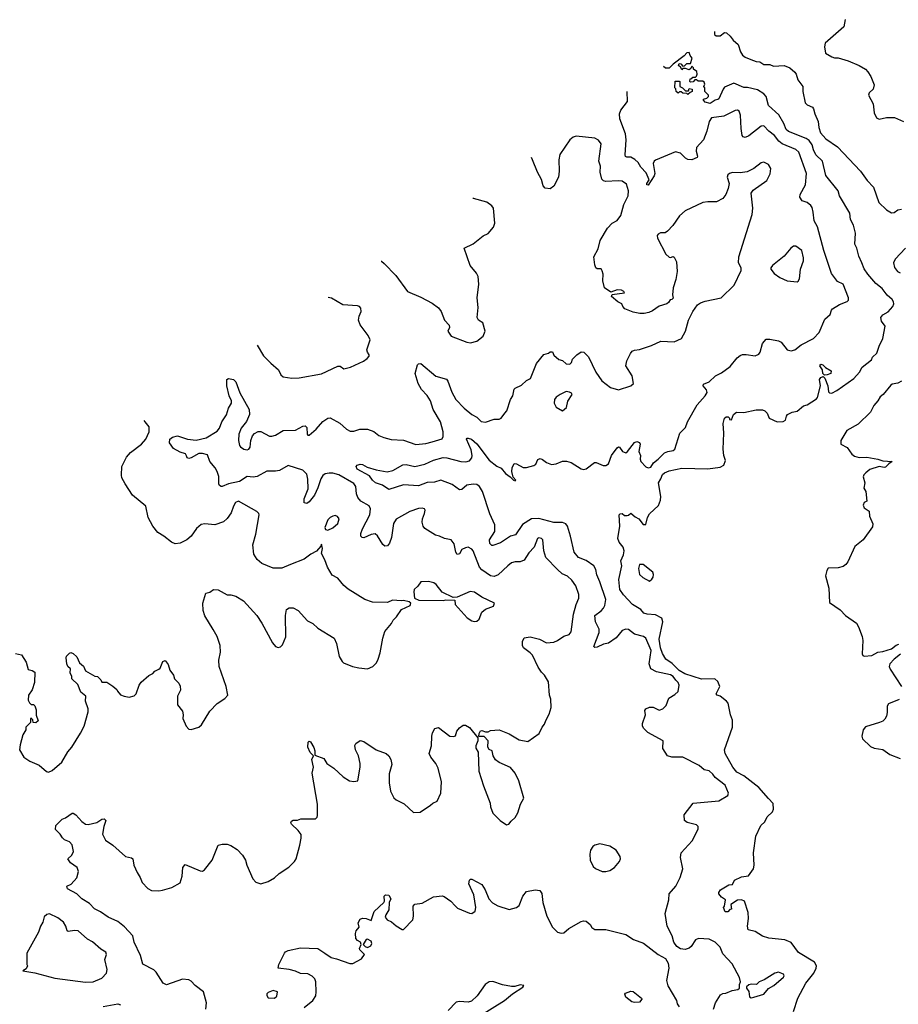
# Model space of a CAD drawing. Extents: x 2087054 to 2277909, y 548907 to 753496.
# Tile 348 of 444: x 2182814 to 2189889, y 723044 to 730974. Entities that reach past the tile are written whole.
import ezdxf

# ---------------------------------------------------------------- set-up
doc = ezdxf.new("R2010")
doc.units = 0

msp = doc.modelspace()

# ---------------------------------------------------------------- linework, layer by layer
at = {"layer": '0CON20XD'}
for points in [[(2189460, 730975), (2189451.2, 730915), (2189300, 730785), (2189293.8, 730755), (2189302.5, 730705), (2189352.5, 730675), (2189375, 730666), (2189405, 730666), (2189485, 730641.4), (2189573.9, 730603.9), (2189625, 730574.3), (2189644.3, 730555), (2189668.1, 730515), (2189695, 730450), (2189686.4, 730413.6), (2189653.3, 730385), (2189648.8, 730365), (2189686, 730295), (2189693.3, 730225), (2189714.1, 730184.1), (2189735, 730173.3), (2189792.7, 730187.3), (2189857.5, 730185), (2189930, 730155)], [(2188410, 730879.2), (2188410, 730855), (2188423, 730843), (2188455, 730842.5), (2188488.3, 730871.7), (2188505, 730867.5), (2188535, 730841.2), (2188558.6, 730808.6), (2188600, 730775), (2188618.9, 730715), (2188635, 730688.6), (2188655, 730672.9), (2188702.7, 730652.7), (2188745, 730636.9), (2188775, 730633.3), (2188805, 730612.5), (2188855, 730613.3), (2188885, 730600), (2188970, 730605), (2189016.2, 730585), (2189055, 730550.8), (2189066.7, 730535), (2189079.4, 730489.4), (2189118.9, 730435), (2189118.9, 730395), (2189139.5, 730305), (2189155, 730287.8), (2189198.2, 730268.2), (2189206.5, 730256.5), (2189216.3, 730216.3), (2189243.5, 730155), (2189248.2, 730105), (2189262.4, 730062.4), (2189305.8, 730015), (2189399.1, 729949.1), (2189584.4, 729755), (2189638.8, 729678.8), (2189690, 729625), (2189732.1, 729502.1), (2189793.6, 729443.6), (2189835, 729418.5), (2189855, 729420), (2189885, 729443.6), (2189913.4, 729446.6)], [(2188825, 730355.8), (2188807.3, 730377.3), (2188755, 730409.5), (2188675, 730427.9), (2188645, 730427.1), (2188565, 730461.8), (2188490.2, 730429.8), (2188478.1, 730415), (2188445, 730337.5), (2188435, 730330), (2188413, 730327), (2188375, 730300), (2188335, 730310), (2188320, 730325), (2188320, 730335), (2188348.3, 730341.7), (2188360, 730355), (2188360, 730365), (2188330, 730395), (2188330, 730425), (2188322.5, 730435), (2188330, 730455), (2188325, 730470), (2188315, 730480), (2188278.3, 730478.3), (2188265, 730490), (2188251.7, 730488.3), (2188237, 730473), (2188215, 730470), (2188210, 730475), (2188211.7, 730498.3), (2188225, 730500), (2188235, 730510), (2188255, 730510), (2188265, 730520), (2188270, 730535), (2188266.1, 730556.1), (2188240, 730575), (2188240, 730585), (2188225, 730600), (2188218.3, 730581.7), (2188205, 730570), (2188175, 730580), (2188155, 730580), (2188145, 730570), (2188138.3, 730588.3), (2188120, 730605), (2188125, 730620), (2188138.3, 730618.3), (2188155, 730600), (2188168.3, 730601.7), (2188185, 730620), (2188215, 730620), (2188230, 730665), (2188212.5, 730685), (2188205, 730710), (2188185, 730707.5), (2188165, 730682.5), (2188075, 730616.7), (2188045, 730583.3), (2188013, 730583), (2187999.4, 730596.6)], [(2188195, 730372.5), (2188185, 730380), (2188155, 730382.5), (2188141.7, 730391.7), (2188128.3, 730391.7), (2188115, 730382.5), (2188100, 730395), (2188097, 730417), (2188090, 730425), (2188091.7, 730478.3), (2188125, 730480), (2188130, 730475), (2188130, 730435), (2188150, 730425), (2188175, 730400), (2188198.3, 730401.7), (2188205, 730420), (2188230, 730415), (2188230, 730395), (2188211.7, 730388.3), (2188195, 730372.5)], [(2188349.2, 727970.8), (2188344.1, 727994.1), (2188316.7, 728025), (2188320.5, 728039.5), (2188365, 728056.2), (2188417.5, 728105), (2188465, 728130), (2188535, 728180), (2188590.5, 728249.5), (2188615, 728270), (2188635, 728278), (2188665, 728278), (2188735, 728266.2), (2188765, 728280), (2188776.2, 728295), (2188796.2, 728365), (2188825, 728400), (2188855, 728401.2), (2188925, 728388), (2188945, 728376), (2188994.2, 728315), (2189025, 728306.9), (2189055, 728315.7), (2189105.4, 728354.6), (2189206, 728405), (2189251.9, 728455), (2189297.9, 728562.1), (2189340.5, 728599.5), (2189351.2, 728635), (2189360, 728645), (2189415, 728680), (2189476.8, 728703.2), (2189488.8, 728715), (2189487.5, 728735), (2189446, 728845), (2189398.8, 728865), (2189350.6, 728930.6), (2189290.5, 729115), (2189239.5, 729305), (2189210.5, 729355), (2189204.5, 729425), (2189195, 729461.2), (2189185, 729477.1), (2189155, 729500.8), (2189115, 729515.8), (2189095.8, 729545), (2189097.5, 729565), (2189142.5, 729645), (2189150.5, 729735), (2189087.3, 729907.3), (2189065, 729928.8), (2188953, 729973), (2188927.3, 729995), (2188891.7, 730041.7), (2188845.9, 730075.9), (2188805, 730119.2), (2188785, 730117.5), (2188685, 730039.2), (2188655, 730024.2), (2188639.4, 730029.4), (2188631.4, 730041.4), (2188622.8, 730097.2), (2188618.9, 730205), (2188607, 730237), (2188595, 730246.2), (2188575, 730242.9), (2188485, 730197.3), (2188385, 730182.7), (2188365.3, 730154.8), (2188346.4, 730075), (2188319.2, 730005), (2188262.9, 729945), (2188260.4, 729915), (2188272.9, 729875), (2188268, 729865), (2188225, 729845.5), (2188195, 729848.1), (2188175, 729857.5), (2188135, 729897.9), (2188095, 729909.3), (2187935, 729843.4), (2187922.9, 729835), (2187914.6, 729815), (2187927.2, 729735), (2187923.9, 729715), (2187875, 729640), (2187865, 729643.3), (2187864.4, 729655), (2187882.5, 729685), (2187859.8, 729739.8), (2187816.9, 729785), (2187793.3, 729823.3), (2187767.3, 729847.3), (2187735.7, 729865.7), (2187704.2, 729865.8), (2187692.2, 729872.2), (2187688.2, 729885), (2187696.5, 730005), (2187691, 730055), (2187646.2, 730175), (2187643.5, 730215), (2187655, 730246), (2187708, 730315), (2187706.7, 730395.1)], [(2189044.6, 722985.4), (2189080.5, 723095), (2189145, 723214.4), (2189210, 723295), (2189228.6, 723335), (2189231.4, 723355), (2189214.2, 723385), (2189085, 723460.5), (2189025, 723541.4), (2188975, 723564.6), (2188846.4, 723576.4), (2188794.4, 723594.4), (2188735, 723631.2), (2188680, 723645), (2188673.3, 723673.3), (2188682, 723735), (2188678.8, 723785), (2188650, 723875), (2188625, 723886.2), (2188595, 723882.5), (2188541.7, 723848.3), (2188545, 723810), (2188531.7, 723808.3), (2188515, 723790), (2188495, 723790), (2188480, 723825), (2188490, 723835), (2188497.5, 723885), (2188465, 723907.5), (2188443.8, 723935), (2188444.1, 723945.9), (2188457.5, 723965), (2188525, 724006.7), (2188555, 724010), (2188570, 724045), (2188625, 724070), (2188682.3, 724077.7), (2188722, 724135), (2188727.5, 724165), (2188722.9, 724265), (2188742.3, 724397.7), (2188783.1, 724485), (2188814, 724515), (2188832.5, 724555), (2188876.1, 724593.9), (2188883.5, 724615), (2188880.2, 724660.2), (2188843.1, 724703.1), (2188765, 724791.2), (2188645, 724883.3), (2188587.8, 724915), (2188555.5, 724955), (2188494.3, 725065), (2188490, 725095), (2188554, 725275), (2188553.8, 725333.8), (2188537.5, 725375), (2188518.3, 725468.3), (2188505.9, 725485.9), (2188455, 725526.7), (2188430, 725535), (2188423.6, 725543.6), (2188451.2, 725605), (2188435.8, 725645), (2188412.5, 725665), (2188305, 725663.6), (2188170.4, 725705), (2188125, 725733.9), (2188068.5, 725788.5), (2188016.5, 725825), (2187989.2, 725869.1), (2187972.9, 725915), (2187964.2, 725985), (2187992, 726125), (2187984.8, 726154.8), (2187935, 726180.6), (2187867.5, 726185), (2187840, 726195), (2187814.3, 726224.3), (2187748.8, 726265), (2187675, 726340.8), (2187645.7, 726385), (2187638.9, 726465), (2187661.4, 726575), (2187654.3, 726615.7), (2187675.6, 726665), (2187681.4, 726695), (2187672.5, 726725), (2187640.8, 726765), (2187630.8, 726795), (2187646.2, 726895), (2187640, 726985), (2187650, 726995), (2187665, 726997.5), (2187685, 726980), (2187705, 726980), (2187717, 726983), (2187735, 727000), (2187768.8, 726968.8), (2187800, 726955), (2187835, 726907.5), (2187855, 726907.5), (2187870, 726965), (2187886.4, 726993.6), (2187958.1, 727061.9), (2187974.8, 727105.2), (2187977.3, 727135), (2187958.7, 727245), (2187977.8, 727275), (2187990, 727310), (2188005, 727323.5), (2188045, 727340.9), (2188145, 727362.9), (2188355, 727358), (2188455, 727370.7), (2188483.5, 727386.5), (2188496.8, 727425), (2188484, 727465), (2188478, 727515), (2188484, 727645), (2188477.7, 727722.3), (2188490, 727765), (2188502.5, 727775), (2188520, 727775), (2188530, 727765), (2188530, 727755), (2188545, 727750), (2188562.5, 727795), (2188586.1, 727813.9), (2188645, 727810.8), (2188745, 727832), (2188795, 727831.2), (2188815, 727823.3), (2188832.5, 727805), (2188850, 727765), (2188913.9, 727733.9), (2188963, 727737), (2188980.7, 727749.3), (2188988.3, 727781.7), (2188997, 727793), (2189035, 727813.3), (2189075, 727821.2), (2189125, 727863.8), (2189155, 727872), (2189192.7, 727897.3), (2189230.5, 727919.5), (2189238.8, 727931.2), (2189261.2, 728025), (2189253.8, 728075), (2189265, 728092.5), (2189285, 728100), (2189297, 728087), (2189322.5, 728025), (2189326.7, 727976.7), (2189335, 727967.5), (2189355, 727966.2), (2189395, 727986.2), (2189530, 728085), (2189576.7, 728135), (2189597.5, 728175), (2189672.5, 728235), (2189682.5, 728255), (2189715, 728287.5), (2189734.2, 728345), (2189765.5, 728405), (2189782.9, 728505), (2189752.5, 728545), (2189747.1, 728575), (2189763.7, 728596.3), (2189808.2, 728621.8), (2189844.7, 728665), (2189853, 728685), (2189851.3, 728701.3), (2189839.9, 728719.9), (2189799.2, 728755), (2189759.6, 728809.6), (2189709.2, 728849.1), (2189643.6, 728925), (2189615, 728967.5), (2189595, 729016.7), (2189570.8, 729069.2), (2189555.6, 729135), (2189538.6, 729165), (2189545.4, 729255.4), (2189529.1, 729319.1), (2189504.5, 729365), (2189497.5, 729415), (2189415.5, 729555), (2189404.4, 729595), (2189305, 729720), (2189277.8, 729835), (2189224.7, 729885), (2189206.6, 729925), (2189196.5, 729966.5), (2189170.8, 730000.9), (2189146.8, 730016.8), (2189005, 730074), (2188985, 730090.5), (2188966.7, 730136.8), (2188926.8, 730206.8), (2188845, 730283.3), (2188825, 730355.8)], [(2186548.8, 724805), (2186601.2, 724665), (2186603.8, 724635), (2186623.3, 724585), (2186633.6, 724573.6), (2186682.5, 724525), (2186735, 724490), (2186752.5, 724495), (2186770.3, 724519.7), (2186805, 724548), (2186825, 724587.5), (2186845.8, 724655), (2186872.9, 724705), (2186833.8, 724845), (2186804, 724905), (2186765, 724951.2), (2186675, 724991.2), (2186644.2, 725014.2), (2186626.7, 725045), (2186617.5, 725085), (2186595, 725097.5), (2186582.5, 725115), (2186586.1, 725166.1), (2186555, 725200), (2186511.7, 725201.7), (2186512.5, 725225), (2186523.6, 725246.4), (2186535, 725250), (2186565, 725237.5), (2186585, 725237.5), (2186605, 725250), (2186675.9, 725255.9), (2186755, 725223.8), (2186835, 725173.8), (2186905, 725160), (2186997.5, 725225), (2187020, 725275), (2187040.7, 725299.3), (2187049.3, 725329.3), (2187077.7, 725382.3), (2187093.3, 725435), (2187090.7, 725500.7), (2187080.8, 725535), (2187072.3, 725642.3), (2187040, 725695), (2187015, 725718.8), (2186988.3, 725758.3), (2186943.6, 725855), (2186925, 725875.5), (2186870, 725915), (2186862.5, 725935), (2186862.5, 725965), (2186875, 725996.7), (2186925, 726004.2), (2186998.8, 725985), (2187055, 725954.5), (2187115, 725961.3), (2187145, 725973.1), (2187195, 726008.5), (2187237.3, 726022.7), (2187255, 726043.8), (2187272.9, 726185), (2187294.7, 726265.3), (2187315.5, 726315), (2187317.5, 726345), (2187291.5, 726415), (2187260.7, 726460.7), (2187225, 726492.5), (2187180.9, 726510.9), (2187144.5, 726545), (2187051.4, 726641.4), (2187034.4, 726695), (2187026.2, 726785), (2187015, 726796.7), (2186995, 726800), (2186984.1, 726795.9), (2186957.5, 726725), (2186915, 726681.4), (2186875, 726621.9), (2186845, 726607.8), (2186805, 726608.6), (2186775, 726598.9), (2186743.5, 726576.5), (2186667.8, 726502.2), (2186635, 726490.6), (2186605, 726495.8), (2186535, 726543.1), (2186516.5, 726565), (2186465.9, 726695.9), (2186455, 726710.8), (2186425, 726726.2), (2186405, 726720.8), (2186375, 726705.8), (2186355, 726671.4), (2186337.5, 726667.5), (2186325.7, 726685), (2186313.6, 726753.6), (2186288.8, 726785), (2186235, 726794.4), (2186195, 726814.3), (2186162.4, 726822.4), (2186077.3, 726877.3), (2186064, 726895), (2186055.9, 726925.9), (2186057.5, 726955), (2186072.9, 726997.1), (2186080, 727025), (2186073.9, 727033.9), (2186055, 727040), (2186025, 727037.1), (2185955, 727012.9), (2185845, 726952), (2185825, 726916.2), (2185806.5, 726805), (2185792.6, 726757.4), (2185775, 726737.5), (2185755, 726734.3), (2185737.2, 726747.2), (2185695, 726816.2), (2185675, 726834), (2185645, 726827.5), (2185585, 726801.1), (2185572.5, 726802.5), (2185560, 726815), (2185560.5, 726835), (2185575.3, 726874.7), (2185633.3, 726985), (2185639.4, 727035), (2185627.4, 727057.4), (2185561.9, 727095), (2185535.5, 727125), (2185525.3, 727155.3), (2185520.9, 727215), (2185505, 727239.5), (2185385, 727307.4), (2185335, 727321.6), (2185305, 727323), (2185274, 727316), (2185255, 727303.2), (2185238.6, 727275), (2185215.3, 727205), (2185187.3, 727145), (2185145, 727090.6), (2185125, 727078.1), (2185105, 727082.5), (2185103.2, 727115), (2185135.8, 727195), (2185133.5, 727273.5), (2185124.7, 727315), (2185095, 727346.7), (2184975, 727383.3), (2184905, 727343.5), (2184875, 727337.9), (2184805, 727338.8), (2184725, 727294.7), (2184695, 727290.3), (2184645, 727294.7), (2184585, 727253.8), (2184494.2, 727235.8), (2184445.5, 727214.5), (2184435, 727215.7), (2184423, 727223), (2184416.4, 727236.4), (2184416.8, 727295), (2184404.1, 727335), (2184387.2, 727365), (2184345.3, 727415), (2184325, 727469.2), (2184285, 727480), (2184255, 727480), (2184195, 727444.3), (2184175, 727440), (2184162.5, 727445), (2184158.3, 727461.7), (2184147.7, 727477.7), (2184105, 727492), (2184051.7, 727521.7), (2184021.4, 727565), (2184024, 727595), (2184045, 727610.8), (2184085, 727621.2), (2184165, 727594.4), (2184235, 727587.1), (2184315, 727606.4), (2184405, 727660), (2184423.3, 727685), (2184441.8, 727735), (2184479.3, 727790.7), (2184495.7, 727845), (2184518.5, 727885), (2184518.2, 727905), (2184501.3, 727945), (2184481.8, 728025), (2184481.4, 728075), (2184494.5, 728085.5), (2184535, 728076.9), (2184555, 728058), (2184587.8, 727967.8), (2184662.9, 727835), (2184665.6, 727795), (2184641.1, 727738.9), (2184596.9, 727685), (2184578.2, 727635), (2184575.6, 727585), (2184584.4, 727544.4), (2184593, 727533), (2184617.5, 727515), (2184645, 727510), (2184658.8, 727515), (2184669.7, 727530.3), (2184675.6, 727585), (2184688, 727622), (2184705, 727640.8), (2184735, 727658.6), (2184755, 727657.5), (2184825, 727619.4), (2184845, 727619.5), (2184875, 727629.1), (2184935, 727664.5), (2185035, 727669.4), (2185095, 727700.8), (2185113.6, 727703.6), (2185125, 727690), (2185129.2, 727635), (2185135, 727628), (2185145, 727628.6), (2185200, 727675), (2185255, 727738.8), (2185295.8, 727764.2), (2185315, 727768), (2185391.2, 727725), (2185446, 727675), (2185475, 727661.1), (2185505, 727660.6), (2185553.4, 727676.6), (2185615, 727675.6), (2185665, 727657.5), (2185705, 727625.6), (2185745, 727608.1), (2185805, 727593.1), (2185905, 727586.5), (2186005, 727553.1), (2186085, 727559.5), (2186135.4, 727574.6), (2186215, 727598.8), (2186224.2, 727615.8), (2186224.4, 727655), (2186203.5, 727735), (2186143.7, 727833.7), (2186121.8, 727905), (2186095, 727946.9), (2186050, 727995), (2186021.8, 728045), (2185998.5, 728125), (2186016.7, 728195), (2186025, 728203.3), (2186045, 728203.8), (2186165, 728103.1), (2186249.6, 728079.6), (2186262.6, 728062.6), (2186292.7, 727975), (2186326.9, 727915), (2186392.5, 727845), (2186455, 727794.3), (2186495, 727774), (2186528.8, 727738.8), (2186565, 727731.4), (2186635, 727755.6), (2186675, 727755.8), (2186691.2, 727765), (2186721.2, 727805), (2186736, 727825), (2186766, 727915), (2186786.2, 727945), (2186795, 727997.5), (2186802.5, 728007.5), (2186855, 728030), (2186895, 728067.5), (2186926.7, 728085), (2186976.2, 728205), (2187035, 728277.5), (2187071.7, 728288.3), (2187085, 728300), (2187105, 728300), (2187115, 728272.5), (2187155, 728237.5), (2187185, 728230), (2187215, 728202.5), (2187245, 728200), (2187256.7, 728213.3), (2187265, 728240), (2187300, 728275), (2187335, 728300), (2187357, 728297), (2187395, 728260), (2187453.3, 728135), (2187502.5, 728065), (2187571.7, 728011.7), (2187635, 727993.8), (2187735.9, 728024.1), (2187756.4, 728043.6), (2187746.2, 728105), (2187696, 728185), (2187702.7, 728227.3), (2187731.2, 728285), (2187745.8, 728304.2), (2187765, 728312), (2187805, 728317.1), (2187900.6, 728349.4), (2187975.7, 728384.3), (2188085, 728380.8), (2188142.5, 728405), (2188176.2, 728465), (2188198.8, 728555), (2188233.8, 728625), (2188272.3, 728677.7), (2188296.1, 728693.9), (2188334.2, 728705.8), (2188462.5, 728735), (2188566.2, 728835), (2188622.5, 728955), (2188622.5, 728975), (2188603.3, 729015), (2188603.8, 729065), (2188713.1, 729405), (2188716.5, 729455), (2188704.3, 729575.7), (2188719.7, 729600.3), (2188830.5, 729679.5), (2188858.3, 729731.7), (2188861.4, 729775), (2188845, 729808.8), (2188805, 729826), (2188785, 729822), (2188725.4, 729774.6), (2188672.1, 729747.9), (2188615, 729740), (2188555, 729743.8), (2188530, 729735), (2188517.5, 729725), (2188510, 729705), (2188525.9, 729655.9), (2188520, 729615), (2188501.2, 729565), (2188475, 729533.3), (2188425, 729506.2), (2188355, 729508), (2188315, 729501.2), (2188172.5, 729435), (2188126.2, 729395), (2188073.3, 729315), (2188029.5, 729270.5), (2188011.7, 729258.3), (2187973.9, 729256.1), (2187955, 729246.7), (2187948, 729235), (2187950, 729215), (2188016, 729086), (2188045, 729060), (2188055, 729057.5), (2188075, 729067.5), (2188085, 729062.5), (2188103.3, 729025), (2188108.8, 728945), (2188098.3, 728881.7), (2188077, 728813), (2188071.7, 728758.3), (2188075, 728730), (2188065, 728720), (2188051.7, 728718.3), (2188037.5, 728695), (2188025, 728686.2), (2187962.3, 728667.7), (2187910.7, 728629.3), (2187880, 728615), (2187843.6, 728606.4), (2187806.4, 728606.4), (2187755, 728618.8), (2187687.5, 728645), (2187670, 728665), (2187662.5, 728685), (2187631.2, 728701.2), (2187580, 728745), (2187585, 728760), (2187685, 728773.3), (2187680, 728785), (2187660, 728795), (2187625, 728798.8), (2187575, 728780), (2187523.3, 728815), (2187510.5, 728870.5), (2187512, 728925), (2187505, 728952.5), (2187495, 728966.7), (2187465, 728966.7), (2187454.3, 728974.3), (2187445, 729000), (2187436.7, 729065), (2187472.9, 729127.1), (2187488, 729195), (2187546.9, 729295), (2187585, 729334.3), (2187625, 729357.5), (2187655, 729397.5), (2187680, 729485), (2187713.5, 729555), (2187716.2, 729596.2), (2187699.7, 729649.7), (2187665, 729674), (2187634.3, 729675.7), (2187535, 729669.5), (2187515, 729675.6), (2187500.4, 729690.4), (2187487.8, 729745), (2187491.4, 729795), (2187478.6, 729835), (2187496.7, 729975), (2187475, 730002.5), (2187445, 730020), (2187295, 730036.7), (2187271.7, 730028.3), (2187243.3, 730005), (2187162.7, 729887.3), (2187154.2, 729845), (2187159.2, 729755), (2187153.8, 729705), (2187115, 729632.5), (2187085, 729612.5), (2187045, 729617.5), (2187030, 729635), (2187015.9, 729685.9), (2186984, 729745), (2186942.5, 729845), (2186936.3, 729864.9)], [(2185723.6, 729030.4), (2185728.3, 729028.3), (2185749.5, 729009.5), (2185842, 728915), (2185936.7, 728785), (2186045, 728740), (2186135, 728690), (2186185, 728653.3), (2186208.8, 728625), (2186234.2, 728555), (2186271.2, 728515), (2186274, 728495), (2186260.8, 728465), (2186288.8, 728425), (2186415, 728375.8), (2186445, 728372), (2186495.6, 728384.4), (2186545, 728423.8), (2186562.5, 728465), (2186542.1, 728532.1), (2186508.8, 728555), (2186498.8, 728575), (2186506.2, 728655), (2186498.8, 728735), (2186511.2, 728845), (2186506.7, 728905), (2186493.6, 728933.6), (2186440, 728995), (2186392.5, 729135), (2186465, 729167.5), (2186545, 729232.5), (2186585, 729252.5), (2186628.3, 729301.7), (2186638.8, 729335), (2186630, 729455), (2186615.9, 729475.9), (2186575, 729503.3), (2186467.5, 729535), (2186461.5, 729538.2)], [(2189075, 728862.5), (2189083, 728867), (2189092.3, 728887.7), (2189101.4, 728965), (2189125, 729032.5), (2189126.6, 729056.6), (2189111.2, 729115), (2189065, 729150), (2189045, 729150), (2189023.3, 729135), (2188969.7, 729070.3), (2188876.7, 728995), (2188862.5, 728975), (2188862.5, 728965), (2188890.5, 728930.5), (2188935, 728898), (2188995, 728872), (2189075, 728862.5)], [(2189946.5, 729135), (2189864.2, 729045.8), (2189850.4, 729015), (2189857.1, 728977.1), (2189883.3, 728945), (2189905, 728934.2)], [(2184727.2, 728352.8), (2184778, 728268), (2184835, 728208), (2184898.8, 728155), (2184916.2, 728115), (2184935, 728098), (2185005, 728086.9), (2185065, 728089.4), (2185245, 728122.9), (2185375, 728182.5), (2185395, 728183.8), (2185425, 728161.2), (2185477.5, 728175), (2185582.5, 728225), (2185612.5, 728245), (2185626.7, 728265), (2185627.5, 728275), (2185613.3, 728295), (2185608.8, 728315), (2185636.7, 728395), (2185620.7, 728430.7), (2185555, 728517.5), (2185543.3, 728555), (2185546.7, 728585), (2185562.5, 728625), (2185561.7, 728651.7), (2185550, 728665), (2185535, 728670), (2185415, 728677.5), (2185325, 728731.2), (2185297.6, 728737.2)], [(2189295, 728110), (2189280, 728125), (2189277.5, 728155), (2189256.7, 728185), (2189265, 728198.8), (2189282.5, 728195), (2189303.6, 728173.6), (2189347.5, 728145), (2189346.4, 728123.6), (2189315, 728112.5), (2189295, 728110)], [(2189915, 728063.3), (2189885, 728047.4), (2189840.6, 728039.4), (2189828.3, 728031.8), (2189767.5, 727955), (2189743, 727937), (2189725.2, 727905), (2189692.3, 727867.7), (2189665, 727813.1), (2189565, 727716.2), (2189475, 727666.7), (2189425.7, 727585), (2189425.8, 727555), (2189477.7, 727527.7), (2189515, 727474.4), (2189535, 727458.6), (2189575, 727448.9), (2189635, 727450.5), (2189725, 727433.8), (2189765, 727420), (2189840, 727415), (2189812, 727398), (2189785, 727370.6), (2189775, 727367.1), (2189735, 727376.7), (2189658.6, 727351.4), (2189626.2, 727323.8), (2189610.8, 727309.3), (2189606.6, 727293.4), (2189619, 727245), (2189612, 727202), (2189626.4, 727175), (2189634.4, 727095.6), (2189613.6, 727086.4), (2189606.2, 727065), (2189613.8, 727043.8), (2189655.3, 727015.3), (2189657.5, 726975), (2189682.9, 726915), (2189680.9, 726889.1), (2189605, 726784.4), (2189539.9, 726730.1), (2189483, 726607), (2189465.7, 726585), (2189445, 726571.4), (2189405, 726560.6), (2189325, 726555.7), (2189312.4, 726537.6), (2189303.6, 726495), (2189329.4, 726395), (2189335, 726280.8), (2189420.2, 726220.2), (2189465, 726175.6), (2189551.9, 726115), (2189569.1, 726085), (2189596.9, 726006.9), (2189602.9, 725975), (2189597.5, 725867.5), (2189603.1, 725853.1), (2189615, 725848), (2189675, 725854.4), (2189725, 725881.4), (2189765, 725886.7), (2189832.9, 725907.1), (2189872.4, 725937.6), (2189894.4, 725945.6)], [(2188400.8, 723005), (2188416.2, 723055), (2188458.3, 723121.7), (2188475, 723132.5), (2188500, 723135), (2188550, 723155), (2188597, 723163), (2188610, 723175), (2188610, 723205), (2188617.5, 723225), (2188610.5, 723260.5), (2188550.3, 723370.3), (2188475, 723450), (2188454.2, 723505), (2188414, 723545), (2188365, 723570), (2188280, 723575), (2188255, 723563.3), (2188220.5, 723509.5), (2188205, 723496.7), (2188173.6, 723486.4), (2188135, 723492), (2188105, 723511.2), (2188082, 723545), (2188069.2, 723595), (2188028.1, 723675), (2188010.6, 723775), (2188040.6, 723885), (2188043.1, 723935), (2188097.1, 723995), (2188132.9, 724065), (2188152.5, 724135), (2188135.9, 724225.9), (2188140, 724265), (2188228, 724362), (2188278.6, 724455), (2188277.1, 724475), (2188265, 724489.2), (2188188.3, 724508.3), (2188167.5, 724525), (2188165, 724570), (2188236.4, 724663.6), (2188445, 724684.2), (2188517.5, 724725), (2188522.5, 724745), (2188495, 724810), (2188415, 724870), (2188395, 724897.5), (2188365, 724923.3), (2188325, 724933.3), (2188285, 724968), (2188155, 725034), (2188065, 725036), (2188030, 725045), (2187992.5, 725105), (2187995, 725167.5), (2187872.1, 725232.1), (2187838.8, 725265), (2187828.8, 725285), (2187828, 725305), (2187852.5, 725375), (2187848.3, 725411.7), (2187857, 725423), (2187885, 725436.7), (2187915, 725436.2), (2187964.2, 725414.2), (2187993.3, 725425), (2188018.3, 725451.7), (2188040.5, 725509.5), (2188090.7, 725539.3), (2188115, 725563.3), (2188124, 725615), (2188117.1, 725635), (2188098.6, 725655), (2188075, 725683.1), (2188055, 725696.4), (2187941.2, 725721.2), (2187895.5, 725745), (2187882.2, 725785), (2187897.8, 725895), (2187855, 725992), (2187836.4, 726006.4), (2187765, 726025.7), (2187715, 726063.1), (2187695, 726065.6), (2187665, 726055.5), (2187617.1, 725995), (2187555, 725951.9), (2187514.5, 725945.5), (2187465, 725921.4), (2187445, 725918.8), (2187436.7, 725925), (2187481.3, 726038.7), (2187480, 726065), (2187449.4, 726125), (2187446, 726175), (2187497.4, 726212.6), (2187515, 726234), (2187525.5, 726255), (2187534.5, 726305), (2187486.7, 726446.7), (2187462.1, 726502.1), (2187452.7, 726545), (2187436.7, 726575), (2187375, 726618.6), (2187315, 726642.5), (2187277.5, 726685), (2187250, 726815), (2187224.3, 726895), (2187210.8, 726915), (2187185, 726924.7), (2187115, 726923.7), (2186995, 726957.7), (2186935, 726953.2), (2186862.9, 726907.1), (2186805.4, 726824.6), (2186765, 726813.1), (2186685, 726761.2), (2186625, 726738.6), (2186615, 726740), (2186600.6, 726755), (2186597.3, 726785), (2186638.8, 726851.2), (2186639.2, 726905), (2186598.5, 726995), (2186540.4, 727175), (2186517.4, 727215), (2186495, 727230), (2186465, 727233.9), (2186414.8, 727225.2), (2186375, 727191.4), (2186355, 727187.5), (2186295, 727231.8), (2186205, 727266.6), (2186155, 727250), (2186093.9, 727246.1), (2186025, 727219.2), (2185905, 727226.6), (2185785, 727191.2), (2185735, 727224.4), (2185679.2, 727245), (2185654.4, 727265), (2185630.7, 727300.7), (2185532, 727355), (2185523.8, 727375), (2185532.5, 727385), (2185555.8, 727394.2), (2185575, 727392.9), (2185610.6, 727370.6), (2185685, 727348.9), (2185772.8, 727332.8), (2185817.9, 727342.1), (2185900.3, 727389.7), (2185925, 727391.1), (2185995, 727376.8), (2186075.5, 727395.5), (2186145, 727426.7), (2186225, 727447.3), (2186253.3, 727445), (2186365.3, 727414.7), (2186405.9, 727414.1), (2186435, 727422.1), (2186453.9, 727445), (2186458.1, 727465), (2186450.5, 727510.5), (2186412.5, 727595), (2186416.2, 727603.8), (2186425, 727604.2), (2186450.8, 727595), (2186495, 727558.1), (2186595, 727425.8), (2186655, 727379.2), (2186691.7, 727361.7), (2186725, 727318.8), (2186763, 727293), (2186790, 727265), (2186805, 727260), (2186810, 727265), (2186788.3, 727288.3), (2186777.5, 727335), (2186780, 727365), (2186795, 727400), (2186815, 727396.2), (2186868.7, 727368.7), (2186895, 727366.5), (2186955, 727382.7), (2186969.5, 727395), (2186987.3, 727432.7), (2187005, 727440.9), (2187025, 727433.1), (2187055, 727408.9), (2187095, 727391.8), (2187133.3, 727396.7), (2187185, 727417.9), (2187218.3, 727418.3), (2187255, 727407.1), (2187335, 727355.8), (2187355, 727351.9), (2187375, 727355.8), (2187442.3, 727407.7), (2187455, 727408), (2187512.2, 727382.2), (2187535, 727382.5), (2187555, 727397.5), (2187578.2, 727465), (2187625, 727526.7), (2187635, 727533.3), (2187645, 727531.2), (2187668.8, 727495), (2187695, 727486.2), (2187708.8, 727495), (2187765, 727570), (2187783, 727577), (2187805, 727567.5), (2187810, 727555), (2187799.2, 727495), (2187812, 727465), (2187810, 727435), (2187816.7, 727415), (2187855, 727374), (2187875, 727365.8), (2187895, 727370.8), (2187918, 727405), (2187956.5, 727433.5), (2188005, 727484.3), (2188033.2, 727496.8), (2188075, 727504.2), (2188088.8, 727515), (2188128.8, 727645), (2188175, 727690), (2188192, 727735), (2188268.1, 727871.9), (2188335, 727943.8), (2188349.2, 727970.8)], [(2187185, 727822.5), (2187218.3, 727851.7), (2187228.3, 727901.7), (2187262.5, 727955), (2187256.4, 727966.4), (2187240, 727975), (2187215, 727978.8), (2187165, 727956.2), (2187135, 727933.8), (2187120.8, 727915), (2187118, 727885), (2187135, 727852.5), (2187185, 727822.5)], [(2183884.7, 726895), (2183848.4, 726965), (2183829.6, 727055), (2183721.9, 727145), (2183662.7, 727235), (2183636.1, 727285), (2183632.7, 727305), (2183636.8, 727375), (2183675, 727450.6), (2183705, 727488.8), (2183794.3, 727555.7), (2183828.5, 727595), (2183855.4, 727655), (2183855.4, 727695.4), (2183822.9, 727735), (2183815.6, 727746.9)], [(2182778.8, 725868.8), (2182827.7, 725857.7), (2182865, 725800), (2182880.7, 725740.7), (2182915, 725732.5), (2182935, 725720), (2182933.3, 725635), (2182913.9, 725576.1), (2182883.8, 725535), (2182882.5, 725495), (2182891.7, 725471.7), (2182905, 725460), (2182925, 725460), (2182937, 725447), (2182947.5, 725415), (2182947, 725373), (2182961.7, 725328.3), (2182945, 725312.5), (2182923, 725313), (2182920, 725335), (2182905, 725350), (2182900, 725345), (2182900, 725315), (2182862.5, 725275), (2182863.3, 725255), (2182839.2, 725215), (2182817.3, 725132.7), (2182812.5, 725095), (2182848, 725035), (2182895, 725001.4), (2182969.7, 724969.7), (2183029.5, 724919.5), (2183045.9, 724914.1), (2183075, 724926.2), (2183153.8, 724995), (2183201.3, 725078.7), (2183234, 725115), (2183302.7, 725227.3), (2183332, 725285), (2183365, 725400), (2183366.2, 725425), (2183343.3, 725485), (2183346.7, 725525), (2183307, 725557), (2183280.7, 725620.7), (2183233.8, 725665), (2183232.5, 725685), (2183220, 725715), (2183222.5, 725745), (2183202.5, 725765), (2183192.5, 725785), (2183186.7, 725835), (2183191.7, 725848.3), (2183215, 725872.5), (2183225, 725876.7), (2183245, 725870), (2183273.9, 725843.9), (2183296.2, 725795), (2183327.9, 725767.9), (2183345, 725731.2), (2183418.3, 725688.3), (2183440, 725685), (2183468.3, 725658.3), (2183475, 725640), (2183515, 725637.5), (2183565, 725607.5), (2183595, 725580), (2183602.5, 725565), (2183625, 725537.5), (2183655, 725526.7), (2183695, 725517.5), (2183735, 725527.5), (2183752.5, 725545), (2183776.4, 725613.6), (2183792.3, 725637.7), (2183855, 725692.5), (2183885, 725707.5), (2183901.7, 725728.3), (2183935, 725742.5), (2183945, 725752.5), (2183967.5, 725805), (2183985, 725812.5), (2184010.7, 725780.7), (2184023.3, 725735), (2184052.5, 725695), (2184060, 725665), (2184095, 725630), (2184107, 725607), (2184107.5, 725575), (2184083.3, 725525), (2184083.3, 725455), (2184123.8, 725405), (2184130, 725375), (2184127.5, 725345), (2184153, 725283), (2184175, 725260), (2184195, 725257.5), (2184255, 725277.5), (2184276.7, 725295), (2184345, 725403.8), (2184403, 725467), (2184465, 725506.7), (2184490, 725535), (2184476.2, 725605), (2184421.2, 725765), (2184416.2, 725815), (2184429.5, 725880.5), (2184428.8, 725935), (2184405, 726007.5), (2184372, 726062), (2184304.1, 726174.1), (2184291.2, 726215), (2184287.5, 726275), (2184313.8, 726355), (2184345.7, 726364.3), (2184375, 726386.2), (2184411.7, 726381.7), (2184485, 726343.3), (2184515, 726342.5), (2184555, 726330), (2184615, 726293.3), (2184723.8, 726175), (2184763.8, 726115), (2184848.8, 725955), (2184875, 725926.7), (2184895, 725916.7), (2184915, 725922.5), (2184930.5, 725939.5), (2184956.2, 726005), (2184953.8, 726175), (2184962.5, 726225), (2184985, 726237.5), (2185015, 726237.5), (2185057.5, 726215), (2185131.7, 726131.7), (2185175, 726110), (2185215, 726073.3), (2185345, 725992.5), (2185365, 725950), (2185386.2, 725845), (2185410, 725805), (2185422.5, 725795), (2185494.2, 725764.2), (2185545, 725753.8), (2185615, 725746.7), (2185657.5, 725765), (2185686.1, 725793.9), (2185700, 725825), (2185716.1, 725873.9), (2185737, 725993), (2185753.9, 726046.1), (2185808.3, 726111.7), (2185821.7, 726138.3), (2185847.5, 726165), (2185887, 726223), (2185957.5, 726255), (2185962.5, 726275), (2185950, 726285), (2185905, 726296.7), (2185885, 726292.5), (2185815, 726298.8), (2185775, 726281.2), (2185655, 726283.8), (2185594.1, 726304.1), (2185457.7, 726387.7), (2185425, 726416.7), (2185376.7, 726475), (2185330.7, 726500.7), (2185291.2, 726565), (2185272, 726625), (2185243.6, 726673.6), (2185252.5, 726715), (2185245, 726750), (2185240, 726735), (2185205, 726692.5), (2185159.3, 726670.7), (2185105, 726630), (2184995, 726587.5), (2184925, 726556.7), (2184855, 726556.2), (2184764.1, 726594.1), (2184726.1, 726626.1), (2184700.3, 726670.3), (2184690, 726745), (2184715, 726830), (2184743.3, 726985), (2184738.3, 726998.3), (2184722.3, 727012.3), (2184575, 727095.7), (2184552.9, 727085), (2184534.4, 727055), (2184517.6, 727002.4), (2184484, 726956), (2184455, 726930.6), (2184385, 726905.7), (2184305, 726913.8), (2184275, 726907.5), (2184237.5, 726875), (2184195.3, 726814.7), (2184158.6, 726785), (2184105, 726758.2), (2184065, 726754), (2184035, 726766.2), (2183975, 726814.6), (2183925, 726844.5), (2183884.7, 726895)], [(2185295, 726863.3), (2185335, 726881.2), (2185375, 726916.7), (2185386.2, 726955), (2185373.6, 726973.6), (2185355, 726980), (2185335, 726976), (2185314.4, 726965.6), (2185296.2, 726945), (2185271.2, 726885), (2185277, 726867), (2185295, 726863.3)], [(2187885, 726453.3), (2187905, 726467.5), (2187913.8, 726485), (2187917.5, 726505), (2187912, 726525), (2187835, 726585.8), (2187805, 726587.5), (2187796.2, 726555), (2187806.2, 726505), (2187831.2, 726481.2), (2187885, 726453.3)], [(2186475, 726127.5), (2186495, 726130), (2186512.5, 726145), (2186535, 726202.5), (2186564.1, 726225.9), (2186628.3, 726251.7), (2186637.5, 726275), (2186535, 726323.8), (2186475, 726363.8), (2186440, 726370), (2186337, 726323), (2186305, 726320), (2186215, 726363.3), (2186166.2, 726425), (2186148.3, 726438.3), (2186105, 726450), (2186044.1, 726445.9), (2186019.5, 726410.5), (2185990, 726385), (2185986.7, 726365), (2185992.5, 726315), (2186028.3, 726298.3), (2186225, 726296.7), (2186245, 726302.5), (2186318.3, 726298.3), (2186320, 726265), (2186417, 726157), (2186455, 726133.3), (2186475, 726127.5)], [(2189906.1, 725863.9), (2189855, 725824.2), (2189822, 725785), (2189816, 725765), (2189823, 725743), (2189914, 725605)], [(2189895, 725500), (2189810, 725465), (2189798, 725445), (2189800, 725395), (2189794.2, 725365.8), (2189779.4, 725340.6), (2189764.3, 725325.7), (2189736.6, 725313.4), (2189625, 725278.8), (2189607.1, 725255), (2189594.3, 725205), (2189601.7, 725181.7), (2189665, 725121.4), (2189695, 725106), (2189765, 725096.7), (2189821.2, 725055), (2189904.5, 725024.5)], [(2184313.8, 723005), (2184318.8, 723055), (2184294.3, 723144.3), (2184225.6, 723195.6), (2184195, 723230), (2184175, 723242.5), (2184125, 723245.8), (2183995, 723202), (2183968.8, 723215), (2183912.6, 723302.6), (2183892.9, 723322.9), (2183805, 723368.8), (2183786.8, 723436.8), (2183734.5, 723545), (2183725.6, 723595), (2183658.7, 723668.7), (2183605, 723710), (2183525, 723746.9), (2183465, 723789.2), (2183415, 723813.8), (2183376.8, 723856.8), (2183315, 723894), (2183274.5, 723934.5), (2183200, 723975), (2183194.3, 723995.7), (2183227.1, 724012.9), (2183275, 724062.5), (2183286.7, 724115), (2183275.9, 724145.9), (2183222.5, 724185), (2183202.5, 724215), (2183233.6, 724246.4), (2183246.7, 724275), (2183235, 724330), (2183213.6, 724353.6), (2183175, 724368.8), (2183157.5, 724385), (2183139.2, 724415), (2183102.9, 724452.9), (2183103.5, 724485), (2183155, 724535.6), (2183183.3, 724545), (2183235, 724583.3), (2183245, 724583.3), (2183265, 724570), (2183315, 724515.8), (2183345, 724496.2), (2183365, 724492), (2183435, 724509.2), (2183475, 724535.8), (2183495, 724539.2), (2183507.1, 724525), (2183491.1, 724475), (2183481.4, 724415), (2183504.2, 724365), (2183563.1, 724325), (2183665, 724235.5), (2183715, 724222.9), (2183724.2, 724215), (2183732.9, 724165), (2183758.8, 724105), (2183783.6, 724065), (2183799.4, 724025), (2183845, 723975.8), (2183875, 723961.4), (2183935, 723958), (2183965, 723962.5), (2184040, 723985), (2184106.4, 724023.6), (2184123.3, 724075), (2184127.5, 724145), (2184145, 724170), (2184268.3, 724118.3), (2184285, 724117.5), (2184303, 724127), (2184363.3, 724205), (2184412.5, 724325), (2184445, 724333.8), (2184485, 724334), (2184512.7, 724322.7), (2184565, 724290), (2184607.5, 724245), (2184633.3, 724205), (2184643.8, 724165), (2184690, 724055), (2184715, 724027.5), (2184755, 724013.8), (2184815, 724033.8), (2184865, 724063.8), (2184902.7, 724097.3), (2184980.5, 724149.5), (2185026.7, 724195), (2185038.8, 724215), (2185070.8, 724325), (2185081.7, 724381.7), (2185080.7, 724410.7), (2185057.5, 724445), (2185002.5, 724495), (2184997.5, 724505), (2185001.7, 724518.3), (2185015, 724527.5), (2185051.7, 724528.3), (2185077, 724537), (2185195, 724537.5), (2185208.8, 724551.2), (2185212.5, 724565), (2185212, 724655), (2185170, 724905), (2185178.8, 724955), (2185166, 725015), (2185180, 725045), (2185153, 725073), (2185134, 725115), (2185137.5, 725155), (2185145, 725162.5), (2185155, 725157.5), (2185181.7, 725111.7), (2185190, 725085), (2185190, 725050), (2185262.5, 725025), (2185286.7, 724985), (2185342.5, 724945), (2185417.5, 724875), (2185470, 724845), (2185505, 724837.5), (2185537, 724843), (2185556.7, 724955), (2185556.7, 724985), (2185542, 725045), (2185519.2, 725095), (2185511.7, 725128.3), (2185520, 725145), (2185555, 725168.8), (2185585, 725162), (2185685, 725092.9), (2185765, 725062.9), (2185787.1, 725045), (2185801.4, 725015), (2185810.6, 724975), (2185789.3, 724900.7), (2185788.3, 724828.3), (2185800.7, 724760.7), (2185826.6, 724706.6), (2185845, 724690.8), (2185909.8, 724659.8), (2185985, 724588), (2186039.4, 724590.6), (2186123, 724647), (2186140, 724665), (2186175, 724681.2), (2186204.3, 724745), (2186209.1, 724835), (2186183.3, 724945), (2186163.6, 724983.6), (2186124.4, 725034.4), (2186111.2, 725065), (2186131.2, 725125), (2186132, 725205), (2186138.3, 725231.7), (2186157.5, 725265), (2186185, 725273.3), (2186277.5, 725205), (2186308.3, 725201.7), (2186323, 725207), (2186333.3, 725245), (2186355, 725270), (2186385, 725292.5), (2186405, 725293.3), (2186435, 725272.5), (2186501.7, 725191.7), (2186502.5, 725165), (2186486.7, 725125), (2186487, 725107), (2186506.7, 725075), (2186511.7, 724921.7), (2186548.8, 724805)], [(2187535, 724113.3), (2187565, 724121.2), (2187603.9, 724146.1), (2187642.5, 724195), (2187652.5, 724215), (2187650, 724235), (2187615.9, 724285.9), (2187565, 724318.8), (2187485, 724336.2), (2187445, 724326.7), (2187430, 724315), (2187411.2, 724285), (2187403.6, 724253.6), (2187407.5, 724205), (2187432.5, 724155), (2187449.3, 724139.3), (2187505, 724113.3), (2187535, 724113.3)], [(2185105, 723019.4), (2185173.3, 723075), (2185197.4, 723112.6), (2185202.3, 723145), (2185199.1, 723225), (2185189.8, 723249.8), (2185170, 723270), (2185135, 723288.6), (2185075, 723291.4), (2185035, 723310.7), (2184984.8, 723324.8), (2184895.4, 723335.4), (2184899.5, 723365), (2184945.4, 723455), (2184955, 723467.3), (2184975, 723477.1), (2185075, 723498), (2185215, 723494.3), (2185272, 723455), (2185321.2, 723421.2), (2185365, 723411.2), (2185471.7, 723371.7), (2185495.9, 723374.1), (2185565, 723410), (2185590, 723445), (2185553, 723483), (2185550, 723495), (2185562.5, 723525), (2185557.5, 723545), (2185535, 723557.5), (2185520, 723575), (2185517.5, 723615), (2185523, 723637), (2185547.5, 723665), (2185538.3, 723701.7), (2185555, 723730), (2185575, 723737.5), (2185605, 723736.7), (2185645, 723720), (2185667.7, 723792.3), (2185747, 723863), (2185752, 723875), (2185750, 723915), (2185760, 723925), (2185785, 723923.3), (2185802, 723895), (2185789.2, 723865), (2185787.5, 723805), (2185762.5, 723765), (2185757.5, 723745), (2185772.5, 723725), (2185808.3, 723708.3), (2185845, 723677.5), (2185895, 723647.5), (2185905, 723647.5), (2185980, 723725), (2185986, 723755), (2185983.6, 723833.6), (2185995, 723850), (2186055, 723858.8), (2186145, 723909.4), (2186215, 723917.5), (2186232.7, 723912.7), (2186285, 723876), (2186321.7, 723838.3), (2186338.8, 723818.8), (2186435, 723778.8), (2186455, 723776.2), (2186481.2, 723795), (2186487.1, 723825), (2186470, 723925), (2186430.8, 724015), (2186436.7, 724045), (2186445, 724053.3), (2186455, 724053.3), (2186535, 724008), (2186561.5, 723965), (2186591.5, 723895), (2186620.7, 723860.7), (2186665, 723837.8), (2186755, 723808), (2186815, 723824), (2186835, 723838.8), (2186865.5, 723914.5), (2186895, 723952.5), (2186965, 723966.7), (2187001.2, 723961.2), (2187017.9, 723937.9), (2187026.9, 723865), (2187059.5, 723755), (2187105, 723666.2), (2187145, 723624.2), (2187175, 723616), (2187195, 723620), (2187236.7, 723655), (2187335, 723710.8), (2187355, 723717.5), (2187376.7, 723715), (2187407.9, 723687.9), (2187422, 723662), (2187445, 723647.1), (2187535, 723647.1), (2187695, 723606.2), (2187756.1, 723566.1), (2187837, 723537), (2187954.7, 723444.7), (2188013.9, 723413.9), (2188034.4, 723375), (2188040.6, 723335), (2188023.6, 723235), (2188032.2, 723192.2), (2188103.3, 723075), (2188108.3, 723048.3), (2188124.2, 723024.2)], [(2183345, 723222.9), (2183405, 723224.3), (2183475, 723253.8), (2183512, 723295), (2183516.9, 723325), (2183500, 723405), (2183513.3, 723445), (2183506.2, 723465), (2183468.3, 723488.3), (2183398.7, 723548.7), (2183359.7, 723569.7), (2183285, 723635.6), (2183255, 723639.1), (2183205, 723630.8), (2183195.7, 723635.7), (2183184.4, 723675), (2183166.9, 723706.9), (2183120.9, 723740.9), (2183055, 723773.8), (2183033, 723767), (2183011.7, 723748.3), (2183000.8, 723705), (2182982, 723675), (2182966.2, 723625), (2182872.5, 723455), (2182870, 723365), (2182877.5, 723355), (2182865, 723330), (2182840, 723315), (2182935, 723298.8), (2183095.8, 723255.8), (2183345, 723222.9)], [(2185615, 723502.5), (2185642.5, 723515), (2185650, 723535), (2185645, 723552.5), (2185615, 723570), (2185603.6, 723566.4), (2185580, 723525), (2185595, 723510), (2185615, 723502.5)], [(2188705, 723096.7), (2188725, 723101.2), (2188805, 723126.7), (2188845, 723172.5), (2188887.5, 723195), (2188965, 723263.3), (2188970, 723275), (2188965, 723287.5), (2188925, 723303.3), (2188895, 723296.2), (2188807.7, 723242.3), (2188767.5, 723225), (2188747, 723203), (2188705, 723206.7), (2188685, 723202.5), (2188667.5, 723185), (2188667.5, 723175), (2188686.4, 723146.4), (2188690, 723105), (2188705, 723096.7)], [(2186498.3, 722938.3), (2186717.5, 723075), (2186782, 723128), (2186865, 723182), (2186872.5, 723195), (2186845, 723201.2), (2186802.1, 723187.9), (2186775, 723187.3), (2186700.8, 723200.8), (2186625, 723227.1), (2186595, 723225.2), (2186561.8, 723205), (2186496.8, 723113.2), (2186451.4, 723068.6), (2186425, 723060.3), (2186355, 723067.5), (2186328.5, 723061.5), (2186265, 722994.7)], [(2184865, 723092.5), (2184885, 723110), (2184890, 723145), (2184855, 723156.7), (2184815, 723140), (2184805, 723130), (2184803.3, 723115), (2184815, 723097.5), (2184865, 723092.5)], [(2187765, 723058.8), (2187744.3, 723064.3), (2187695, 723102.5), (2187687.5, 723125), (2187692.5, 723135), (2187735, 723150), (2187755, 723147.5), (2187820, 723095), (2187822.5, 723085), (2187805, 723062.5), (2187765, 723058.8)], [(2183485, 723025.5), (2183605, 723049.2), (2183625, 723040)]]:
    msp.add_lwpolyline(points, dxfattribs=at)

doc.saveas('drawing.dxf')
